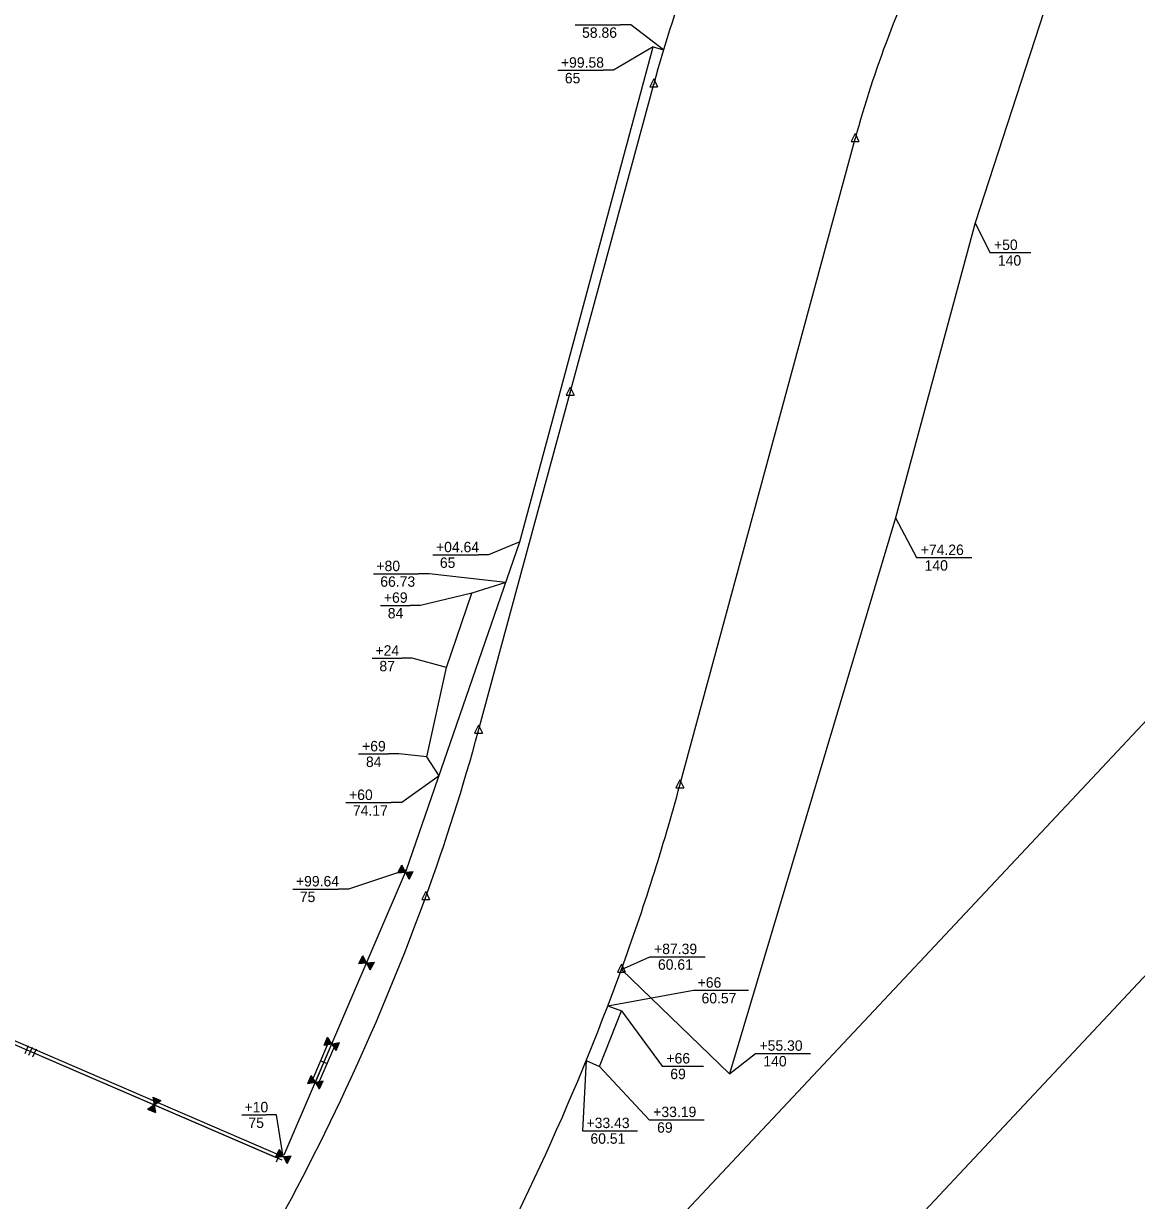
# Model space of a CAD drawing. Extents: x 979729 to 993523, y 1834148 to 1845433.
# Drawn here: x 992215 to 992855, y 1839683 to 1840360 of the extents above; entities that cross this region are included whole.
import ezdxf

# ---------------------------------------------------------------- set-up
doc = ezdxf.new("R2010")
doc.units = 0
for name, color, linetype in [('42', 7, 'Continuous'), ('51', 7, 'Continuous'), ('53', 7, 'Continuous'), ('R_Draft', 7, 'Continuous'), ('S_EXIST_ROW', 7, 'Continuous')]:
    doc.layers.add(name, color=color, linetype=linetype)

msp = doc.modelspace()

# ---------------------------------------------------------------- linework, layer by layer
at = {"layer": '42'}
for p, q in [((992430.04, 1839871.71), (992434.53, 1839872.14)), ((992430.38, 1839871.78), (992430.23, 1839872.06)), ((992430.65, 1839871.78), (992430.37, 1839872.32)), ((992430.91, 1839871.83), (992430.51, 1839872.59)), ((992431.19, 1839871.84), (992430.65, 1839872.85)), ((992431.47, 1839871.85), (992430.79, 1839873.12)), ((992431.73, 1839871.89), (992430.94, 1839873.38)), ((992431.96, 1839871.99), (992431.16, 1839873.5)), ((992432.26, 1839871.97), (992431.22, 1839873.91)), ((992432.52, 1839872.01), (992431.36, 1839874.17)), ((992432.81, 1839871.99), (992431.5, 1839874.44)), ((992433.06, 1839872.06), (992431.65, 1839874.7)), ((992433.35, 1839872.05), (992431.79, 1839874.97)), ((992433.61, 1839872.09), (992431.93, 1839875.23)), ((992433.89, 1839872.1), (992432.07, 1839875.5)), ((992434.13, 1839872.17), (992432.21, 1839875.76)), ((992434.43, 1839872.15), (992432.36, 1839876.03)), ((992434.53, 1839872.14), (992432.4, 1839876.12)), ((992434.53, 1839872.14), (992439.01, 1839872.57)), ((992436.65, 1839868.17), (992434.53, 1839872.14)), ((992434.59, 1839872.06), (992438.97, 1839872.48)), ((992434.77, 1839871.83), (992438.82, 1839872.22)), ((992434.85, 1839871.59), (992438.68, 1839871.95)), ((992430.12, 1839871.73), (992430.08, 1839871.79)), ((992434.99, 1839871.35), (992438.54, 1839871.69)), ((992435.1, 1839871.11), (992438.4, 1839871.43)), ((992435.28, 1839870.87), (992438.26, 1839871.16)), ((992435.35, 1839870.63), (992438.11, 1839870.9)), ((992435.53, 1839870.4), (992437.97, 1839870.63)), ((992435.64, 1839870.16), (992437.83, 1839870.37)), ((992435.82, 1839869.92), (992437.52, 1839870.09)), ((992435.86, 1839869.68), (992437.55, 1839869.84)), ((992435.97, 1839869.43), (992437.4, 1839869.57)), ((992436.12, 1839869.2), (992437.26, 1839869.31)), ((992436.27, 1839868.96), (992437.12, 1839869.04)), ((992436.37, 1839868.72), (992436.98, 1839868.78)), ((992436.52, 1839868.48), (992436.84, 1839868.51)), ((992436.63, 1839868.24), (992436.69, 1839868.25)), ((992407.63, 1839819.54), (992412.12, 1839819.97)), ((992407.71, 1839819.56), (992407.68, 1839819.62)), ((992407.97, 1839819.61), (992407.82, 1839819.88)), ((992408.25, 1839819.61), (992407.96, 1839820.15)), ((992408.51, 1839819.66), (992408.1, 1839820.41)), ((992408.78, 1839819.67), (992408.24, 1839820.68)), ((992409.06, 1839819.68), (992408.39, 1839820.94)), ((992409.32, 1839819.72), (992408.53, 1839821.21)), ((992409.55, 1839819.82), (992408.75, 1839821.33)), ((992409.85, 1839819.8), (992408.81, 1839821.74)), ((992410.11, 1839819.84), (992408.95, 1839822)), ((992410.4, 1839819.82), (992409.1, 1839822.27)), ((992410.65, 1839819.89), (992409.24, 1839822.53)), ((992410.94, 1839819.88), (992409.38, 1839822.8)), ((992411.2, 1839819.92), (992409.52, 1839823.06)), ((992411.48, 1839819.93), (992409.66, 1839823.33)), ((992411.73, 1839820), (992409.81, 1839823.59)), ((992412.02, 1839819.98), (992409.95, 1839823.86)), ((992412.12, 1839819.97), (992409.99, 1839823.94)), ((992412.12, 1839819.97), (992416.6, 1839820.4)), ((992414.24, 1839815.99), (992412.12, 1839819.97)), ((992412.18, 1839819.89), (992416.56, 1839820.31)), ((992412.36, 1839819.66), (992416.42, 1839820.05)), ((992412.44, 1839819.41), (992416.27, 1839819.78)), ((992412.58, 1839819.18), (992416.13, 1839819.52)), ((992412.69, 1839818.94), (992415.99, 1839819.25)), ((992412.87, 1839818.7), (992415.85, 1839818.99)), ((992412.95, 1839818.46), (992415.71, 1839818.72)), ((992413.12, 1839818.22), (992415.56, 1839818.46)), ((992413.23, 1839817.98), (992415.42, 1839818.19)), ((992413.41, 1839817.75), (992415.11, 1839817.91)), ((992413.46, 1839817.5), (992415.14, 1839817.67)), ((992413.57, 1839817.26), (992415, 1839817.4)), ((992413.71, 1839817.03), (992414.85, 1839817.14)), ((992413.86, 1839816.79), (992414.71, 1839816.87)), ((992413.97, 1839816.55), (992414.57, 1839816.61)), ((992414.11, 1839816.31), (992414.43, 1839816.34)), ((992414.22, 1839816.07), (992414.29, 1839816.08)), ((992163.34, 1839792.93), (992363.33, 1839706.58)), ((992392.16, 1839773.38), (992389.7, 1839777.16)), ((992217.47, 1839772.28), (992215.48, 1839767.69)), ((992219.76, 1839771.29), (992217.78, 1839766.7)), ((992380.85, 1839752.12), (992390.3, 1839774.13)), ((992382.68, 1839751.33), (992392.16, 1839773.38)), ((992384.5, 1839750.49), (992393.98, 1839772.55)), ((992387.72, 1839772.57), (992392.16, 1839773.38)), ((992387.8, 1839772.6), (992387.76, 1839772.65)), ((992388.05, 1839772.66), (992387.88, 1839772.93)), ((992388.33, 1839772.7), (992388, 1839773.2)), ((992388.59, 1839772.76), (992388.12, 1839773.48)), ((992388.86, 1839772.79), (992388.24, 1839773.76)), ((992389.14, 1839772.83), (992388.35, 1839774.03)), ((992389.39, 1839772.89), (992388.47, 1839774.31)), ((992389.61, 1839773.01), (992388.68, 1839774.45)), ((992389.91, 1839773.01), (992388.71, 1839774.86)), ((992390.17, 1839773.08), (992388.83, 1839775.14)), ((992390.46, 1839773.09), (992388.95, 1839775.41)), ((992390.7, 1839773.18), (992389.07, 1839775.69)), ((992390.99, 1839773.19), (992389.18, 1839775.97)), ((992391.25, 1839773.25), (992389.3, 1839776.24)), ((992391.52, 1839773.29), (992389.42, 1839776.52)), ((992391.76, 1839773.38), (992389.54, 1839776.79)), ((992392.06, 1839773.39), (992389.66, 1839777.07)), ((992390.32, 1839774.17), (992393.98, 1839772.55)), ((992392.16, 1839773.38), (992396.59, 1839774.2)), ((992394.62, 1839769.61), (992392.16, 1839773.38)), ((992392.23, 1839773.31), (992396.55, 1839774.11)), ((992392.42, 1839773.09), (992396.43, 1839773.83)), ((992392.52, 1839772.86), (992396.31, 1839773.56)), ((992392.69, 1839772.63), (992396.19, 1839773.28)), ((992392.82, 1839772.4), (992396.08, 1839773.01)), ((992393.01, 1839772.19), (992395.96, 1839772.73)), ((992393.11, 1839771.95), (992395.84, 1839772.45)), ((992393.31, 1839771.73), (992395.72, 1839772.18)), ((992393.44, 1839771.5), (992395.6, 1839771.9)), ((992393.64, 1839771.28), (992395.32, 1839771.59)), ((992393.7, 1839771.04), (992395.36, 1839771.35)), ((992393.83, 1839770.81), (992395.25, 1839771.07)), ((992394, 1839770.59), (992395.13, 1839770.8)), ((992394.17, 1839770.37), (992395.01, 1839770.52)), ((992222.06, 1839770.3), (992220.07, 1839765.71)), ((992385.79, 1839763.63), (992389.45, 1839762.01)), ((992394.29, 1839770.13), (992394.89, 1839770.24)), ((992394.46, 1839769.91), (992394.77, 1839769.97)), ((992394.59, 1839769.68), (992394.65, 1839769.69)), ((992378.25, 1839750.51), (992382.68, 1839751.33)), ((992378.32, 1839750.54), (992378.29, 1839750.59)), ((992378.58, 1839750.61), (992378.41, 1839750.87)), ((992378.86, 1839750.64), (992378.52, 1839751.15)), ((992379.11, 1839750.71), (992378.64, 1839751.42)), ((992379.39, 1839750.74), (992378.76, 1839751.7)), ((992379.66, 1839750.77), (992378.88, 1839751.98)), ((992379.92, 1839750.84), (992379, 1839752.25)), ((992380.14, 1839750.96), (992379.21, 1839752.39)), ((992380.44, 1839750.96), (992379.24, 1839752.8)), ((992380.69, 1839751.02), (992379.35, 1839753.08)), ((992380.99, 1839751.03), (992379.47, 1839753.36)), ((992381.23, 1839751.12), (992379.59, 1839753.63)), ((992381.52, 1839751.13), (992379.71, 1839753.91)), ((992381.77, 1839751.2), (992379.83, 1839754.18)), ((992382.05, 1839751.23), (992379.95, 1839754.46)), ((992382.29, 1839751.32), (992380.07, 1839754.74)), ((992382.58, 1839751.33), (992380.18, 1839755.01)), ((992382.68, 1839751.33), (992380.22, 1839755.1)), ((992380.85, 1839752.12), (992384.5, 1839750.49)), ((992382.68, 1839751.33), (992387.12, 1839752.14)), ((992385.14, 1839747.55), (992382.68, 1839751.33)), ((992382.75, 1839751.25), (992387.08, 1839752.05)), ((992382.95, 1839751.04), (992386.96, 1839751.78)), ((992383.05, 1839750.8), (992386.84, 1839751.5)), ((992383.22, 1839750.58), (992386.72, 1839751.22)), ((992383.34, 1839750.35), (992386.6, 1839750.95)), ((992383.54, 1839750.13), (992386.48, 1839750.67)), ((992383.64, 1839749.89), (992386.36, 1839750.4)), ((992383.83, 1839749.67), (992386.25, 1839750.12)), ((992383.96, 1839749.44), (992386.13, 1839749.84)), ((992384.16, 1839749.23), (992385.84, 1839749.54)), ((992384.23, 1839748.98), (992385.89, 1839749.29)), ((992384.36, 1839748.75), (992385.77, 1839749.02)), ((992384.52, 1839748.53), (992385.65, 1839748.74)), ((992384.69, 1839748.31), (992385.53, 1839748.46)), ((992384.82, 1839748.08), (992385.42, 1839748.19)), ((992384.99, 1839747.85), (992385.3, 1839747.91)), ((992385.11, 1839747.62), (992385.18, 1839747.63)), ((992286.14, 1839735.83), (992289.92, 1839738.28)), ((992287.35, 1839736.61), (992287.61, 1839735.19)), ((992287.58, 1839736.74), (992287.88, 1839735.08)), ((992287.82, 1839736.8), (992288.13, 1839735.12)), ((992288.04, 1839737), (992288.43, 1839734.84)), ((992288.27, 1839737.13), (992288.71, 1839734.72)), ((992288.49, 1839737.33), (992288.98, 1839734.6)), ((992288.72, 1839737.43), (992289.26, 1839734.48)), ((992288.94, 1839737.62), (992289.54, 1839734.36)), ((992289.11, 1839742.71), (992289.92, 1839738.28)), ((992289.14, 1839742.64), (992289.2, 1839742.68)), ((992289.17, 1839737.75), (992289.81, 1839734.24)), ((992289.21, 1839742.39), (992289.47, 1839742.56)), ((992289.24, 1839742.11), (992289.75, 1839742.44)), ((992289.31, 1839741.85), (992290.03, 1839742.32)), ((992289.34, 1839741.57), (992290.3, 1839742.2)), ((992289.37, 1839741.3), (992290.58, 1839742.08)), ((992289.4, 1839737.91), (992290.09, 1839734.12)), ((992289.44, 1839741.04), (992290.85, 1839741.96)), ((992289.56, 1839740.82), (992290.99, 1839741.75)), ((992289.56, 1839740.52), (992291.41, 1839741.72)), ((992289.62, 1839740.27), (992291.68, 1839741.6)), ((992289.63, 1839739.98), (992291.96, 1839741.48)), ((992289.63, 1839738.01), (992290.36, 1839734)), ((992289.72, 1839739.74), (992292.23, 1839741.37)), ((992289.73, 1839739.44), (992292.51, 1839741.25)), ((992289.79, 1839739.19), (992292.78, 1839741.13)), ((992289.83, 1839738.91), (992293.06, 1839741.01)), ((992289.85, 1839738.21), (992290.64, 1839733.88)), ((992289.92, 1839738.67), (992293.34, 1839740.89)), ((992289.92, 1839738.38), (992293.61, 1839740.77)), ((992289.92, 1839738.28), (992293.7, 1839740.73)), ((992289.92, 1839738.28), (992290.73, 1839733.84)), ((992286.21, 1839735.85), (992286.23, 1839735.79)), ((992286.45, 1839735.98), (992286.5, 1839735.67)), ((992286.67, 1839736.15), (992286.78, 1839735.55)), ((992286.9, 1839736.28), (992287.05, 1839735.43)), ((992287.12, 1839736.44), (992287.33, 1839735.31)), ((992362.06, 1839709.85), (992360.08, 1839705.26)), ((992361.2, 1839708.24), (992360.52, 1839709.51)), ((992361.46, 1839708.28), (992360.66, 1839709.77)), ((992361.69, 1839708.38), (992360.88, 1839709.89)), ((992361.99, 1839708.36), (992360.95, 1839710.3)), ((992362.25, 1839708.4), (992361.09, 1839710.57)), ((992362.54, 1839708.39), (992361.23, 1839710.83)), ((992362.78, 1839708.46), (992361.37, 1839711.1)), ((992363.08, 1839708.44), (992361.52, 1839711.36)), ((992363.34, 1839708.48), (992361.66, 1839711.63)), ((992363.62, 1839708.49), (992361.8, 1839711.89)), ((992363.86, 1839708.56), (992361.94, 1839712.16)), ((992364.15, 1839708.54), (992362.08, 1839712.42)), ((992364.25, 1839708.53), (992362.13, 1839712.51)), ((992359.77, 1839708.1), (992364.25, 1839708.53)), ((992359.84, 1839708.13), (992359.81, 1839708.18)), ((992360.1, 1839708.17), (992359.95, 1839708.45)), ((992360.38, 1839708.18), (992360.1, 1839708.71)), ((992360.64, 1839708.22), (992360.24, 1839708.98)), ((992360.92, 1839708.23), (992360.38, 1839709.24)), ((992364.25, 1839708.53), (992368.74, 1839708.97)), ((992366.38, 1839704.56), (992364.25, 1839708.53)), ((992364.32, 1839708.46), (992368.69, 1839708.88)), ((992364.49, 1839708.22), (992368.55, 1839708.61)), ((992364.57, 1839707.98), (992368.41, 1839708.35)), ((992364.72, 1839707.74), (992368.27, 1839708.08)), ((992364.83, 1839707.5), (992368.13, 1839707.82)), ((992365, 1839707.27), (992367.98, 1839707.55)), ((992365.08, 1839707.02), (992367.84, 1839707.29)), ((992365.26, 1839706.79), (992367.7, 1839707.02)), ((992365.36, 1839706.55), (992367.56, 1839706.76)), ((992365.55, 1839706.31), (992367.25, 1839706.48)), ((992365.59, 1839706.07), (992367.27, 1839706.23)), ((992365.7, 1839705.83), (992367.13, 1839705.97)), ((992365.85, 1839705.59), (992366.99, 1839705.7)), ((992366, 1839705.35), (992366.85, 1839705.44)), ((992366.1, 1839705.11), (992366.71, 1839705.17)), ((992366.25, 1839704.88), (992366.56, 1839704.91)), ((992366.36, 1839704.63), (992366.42, 1839704.64))]:
    msp.add_line(p, q, dxfattribs=at)
for points in [[(992430.04, 1839871.71), (992432.4, 1839876.12)], [(992436.65, 1839868.17), (992439.01, 1839872.57)], [(992407.63, 1839819.54), (992409.99, 1839823.94)], [(992414.24, 1839815.99), (992416.6, 1839820.4)], [(992387.72, 1839772.57), (992389.7, 1839777.16)], [(992394.62, 1839769.61), (992396.59, 1839774.2)], [(992221.07, 1839768.01), (992358.78, 1839708.55)], [(992378.25, 1839750.51), (992380.22, 1839755.1)], [(992385.14, 1839747.55), (992387.12, 1839752.14)], [(992289.11, 1839742.71), (992293.7, 1839740.73)], [(992286.14, 1839735.83), (992290.73, 1839733.84)], [(992359.77, 1839708.1), (992362.13, 1839712.51)], [(992366.38, 1839704.56), (992368.74, 1839708.97)]]:
    msp.add_lwpolyline(points, dxfattribs=at)
at = {"layer": '51'}
for p, q in [((992821.13, 1840426.57), (992762.09, 1840245.7)), ((992762.09, 1840245.7), (992716.42, 1840076)), ((992716.42, 1840076), (992620.92, 1839756.14)), ((992435.11, 1839873.38), (992500.36, 1840062.05)), ((992364.73, 1839709.52), (992435.11, 1839873.38)), ((992620.92, 1839756.14), (992558.67, 1839816.19))]:
    msp.add_line(p, q, dxfattribs=at)
for points in [[(992500.36, 1840062.05), (992577.02, 1840346.86), (992582.9, 1840345.06)], [(992364.23, 1839708.37), (992163.88, 1839794.88)]]:
    msp.add_lwpolyline(points, dxfattribs=at)
at = {"layer": '53'}
for p, q in [((992492.29, 1840038.71), (992472.75, 1840032.58)), ((992458.16, 1839989.9), (992472.75, 1840032.58)), ((992446.86, 1839938.44), (992458.16, 1839989.9)), ((992453.81, 1839927.45), (992446.86, 1839938.44)), ((992546.18, 1839760.3), (992558.76, 1839792.31)), ((992550.88, 1839795.31), (992558.76, 1839792.31)), ((992538.4, 1839763.74), (992546.18, 1839760.3))]:
    msp.add_line(p, q, dxfattribs=at)
at = {"layer": 'R_Draft'}
for p, q in [((992532.07, 1840359.55), (992558.11, 1840359.55)), ((992522.14, 1840333.36), (992548.18, 1840333.36)), ((992776.62, 1840228.5), (992794.24, 1840228.5)), ((992450.29, 1840054.65), (992476.33, 1840054.65)), ((992734.49, 1840053.06), (992760.32, 1840053.06)), ((992416.02, 1840043.79), (992442.06, 1840043.79)), ((992420.09, 1840025.58), (992437.23, 1840025.58)), ((992415.26, 1839995.15), (992432.41, 1839995.15)), ((992407.55, 1839940.1), (992424.69, 1839940.1)), ((992400.28, 1839912.14), (992426.32, 1839912.14)), ((992369.73, 1839862.43), (992395.77, 1839862.43)), ((992581.11, 1839823.5), (992606.8, 1839823.5)), ((992606.17, 1839804.16), (992631.85, 1839804.16)), ((992641.74, 1839767.9), (992667.43, 1839767.9)), ((992588.21, 1839760.58), (992605.83, 1839760.58)), ((992340.29, 1839732.57), (992354.32, 1839732.57)), ((992580.62, 1839729.75), (992606.31, 1839729.75)), ((992542.27, 1839723.41), (992567.96, 1839723.41))]:
    msp.add_line(p, q, dxfattribs=at)
for points in [[(992582.9, 1840345.06), (992564.11, 1840359.55), (992558.11, 1840359.55)], [(992577.02, 1840346.86), (992554.18, 1840333.36), (992548.18, 1840333.36)], [(992762.09, 1840245.7), (992770.62, 1840228.5), (992776.62, 1840228.5)], [(992716.42, 1840076), (992728.49, 1840053.06), (992734.49, 1840053.06)], [(992500.36, 1840062.05), (992482.33, 1840054.65), (992476.33, 1840054.65)], [(992492.29, 1840038.71), (992448.06, 1840043.79), (992442.06, 1840043.79)], [(992472.75, 1840032.58), (992443.23, 1840025.58), (992437.23, 1840025.58)], [(992458.16, 1839989.9), (992438.41, 1839995.15), (992432.41, 1839995.15)], [(992446.86, 1839938.44), (992430.69, 1839940.1), (992424.69, 1839940.1)], [(992453.81, 1839927.45), (992432.32, 1839912.14), (992426.32, 1839912.14)], [(992435.11, 1839873.38), (992401.77, 1839862.43), (992395.77, 1839862.43)], [(992558.67, 1839816.19), (992575.11, 1839823.5), (992581.11, 1839823.5)], [(992550.88, 1839795.31), (992600.17, 1839804.16), (992606.17, 1839804.16)], [(992558.76, 1839792.31), (992582.21, 1839760.58), (992588.21, 1839760.58)], [(992538.4, 1839763.74), (992536.27, 1839723.41), (992542.27, 1839723.41)], [(992620.92, 1839756.14), (992635.74, 1839767.9), (992641.74, 1839767.9)], [(992546.18, 1839760.3), (992574.62, 1839729.75), (992580.62, 1839729.75)], [(992364.23, 1839708.37), (992360.32, 1839732.57), (992354.32, 1839732.57)]]:
    msp.add_lwpolyline(points, dxfattribs=at)
at = {"layer": 'S_EXIST_ROW'}
for p, q in [((992577.26, 1840328.37), (992575.01, 1840323.83)), ((992577.26, 1840328.37), (992579.5, 1840323.83)), ((992476.49, 1839953.61), (992577.26, 1840325.34)), ((992575.01, 1840323.83), (992579.5, 1840323.83)), ((992577.26, 1840325.34), (992577.26, 1840325.34)), ((990293.19, 1837222.17), (993190.16, 1840310.88)), ((992592.31, 1839922.21), (992693.08, 1840293.95)), ((992693.08, 1840296.97), (992690.83, 1840292.44)), ((992690.83, 1840292.44), (992695.32, 1840292.44)), ((992693.08, 1840296.97), (992695.32, 1840292.44)), ((992693.08, 1840293.95), (992693.08, 1840293.95)), ((990366.13, 1837153.76), (993263.1, 1840242.47)), ((992529.22, 1840151.13), (992526.96, 1840146.59)), ((992529.22, 1840151.13), (992531.45, 1840146.59)), ((992526.96, 1840146.59), (992531.45, 1840146.59)), ((992529.21, 1840148.1), (992529.21, 1840148.1)), ((992476.5, 1839956.63), (992474.24, 1839952.09)), ((992476.49, 1839953.61), (992476.49, 1839953.61)), ((992476.5, 1839956.63), (992478.73, 1839952.09)), ((992474.24, 1839952.09), (992478.73, 1839952.09)), ((992592.32, 1839925.24), (992590.06, 1839920.7)), ((992590.06, 1839920.7), (992594.55, 1839920.7)), ((992592.31, 1839922.21), (992592.31, 1839922.21)), ((992592.32, 1839925.24), (992594.55, 1839920.7)), ((992446.17, 1839860.96), (992443.92, 1839856.43)), ((992446.17, 1839860.96), (992448.41, 1839856.43)), ((992443.92, 1839856.43), (992448.41, 1839856.43)), ((992446.17, 1839857.94), (992446.17, 1839857.94)), ((992558.68, 1839819.22), (992556.42, 1839814.68)), ((992558.68, 1839819.22), (992560.91, 1839814.68)), ((992556.42, 1839814.68), (992560.91, 1839814.68)), ((992558.67, 1839816.19), (992558.67, 1839816.19))]:
    msp.add_line(p, q, dxfattribs=at)
for centre, radius in [((992577.26, 1840325.34), 0.0768), ((992577.26, 1840325.34), 0.0384), ((992693.08, 1840293.95), 0.0768), ((992693.08, 1840293.95), 0.0384), ((992529.21, 1840148.1), 0.0768), ((992529.21, 1840148.1), 0.0384), ((992476.49, 1839953.61), 0.0768), ((992476.49, 1839953.61), 0.0384), ((992592.31, 1839922.21), 0.0768), ((992592.31, 1839922.21), 0.0384), ((992446.17, 1839857.94), 0.0768), ((992446.17, 1839857.94), 0.0384), ((992558.67, 1839816.19), 0.0768), ((992558.67, 1839816.19), 0.0384)]:
    msp.add_circle(centre, radius, dxfattribs=at)
for centre, radius, start, end in [((993292.86, 1840131.37), 741.43, 153.40682, 164.83346), ((993292.86, 1840131.37), 621.43, 153.40682, 164.83346), ((991330.01, 1840264.38), 1187.86, 339.99117, 344.83346), ((991330.01, 1840264.38), 1307.86, 339.95922, 344.83346), ((991172.32, 1840321.73), 1355.65, 320.95817, 339.994), ((991172.32, 1840321.73), 1475.65, 320.95843, 339.96545)]:
    msp.add_arc(centre, radius, start, end, dxfattribs=at)

# ---------------------------------------------------------------- texts
at = {"layer": 'R_Draft'}
for s, p in [(' 58.86', (992533.84, 1840352.05)), ('+99.58', (992523.91, 1840334.86)), (' 65', (992523.91, 1840325.86)), ('+50', (992773, 1840230)), (' 140', (992773, 1840221)), ('+04.64', (992452.06, 1840056.15)), ('+74.26', (992730.86, 1840054.56)), ('+80', (992417.79, 1840045.29)), (' 65', (992452.06, 1840047.15)), (' 140', (992730.86, 1840045.56)), (' 66.73', (992417.79, 1840036.29)), ('+69', (992422.09, 1840027.08)), (' 84', (992422.09, 1840018.08)), ('+24', (992417.27, 1839996.65)), (' 87', (992417.27, 1839987.65)), ('+69', (992409.55, 1839941.6)), (' 84', (992409.55, 1839932.6)), ('+60', (992402.05, 1839913.64)), (' 74.17', (992402.05, 1839904.64)), ('+99.64', (992371.5, 1839863.93)), (' 75', (992371.5, 1839854.93)), ('+87.39', (992577.49, 1839825)), (' 60.61', (992577.49, 1839816)), ('+66', (992602.54, 1839805.66)), (' 60.57', (992602.54, 1839796.66)), ('+55.30', (992638.12, 1839769.4)), ('+66', (992584.59, 1839762.08)), (' 140', (992638.12, 1839760.4)), (' 69', (992584.59, 1839753.08)), ('+10', (992341.95, 1839733.99)), ('+33.19', (992577, 1839731.25)), (' 75', (992341.95, 1839724.99)), ('+33.43', (992538.64, 1839724.91)), (' 69', (992577, 1839722.25)), (' 60.51', (992538.64, 1839715.91))]:
    msp.add_text(s, height=6, rotation=360, dxfattribs=at).set_placement(p)

doc.saveas('drawing.dxf')
